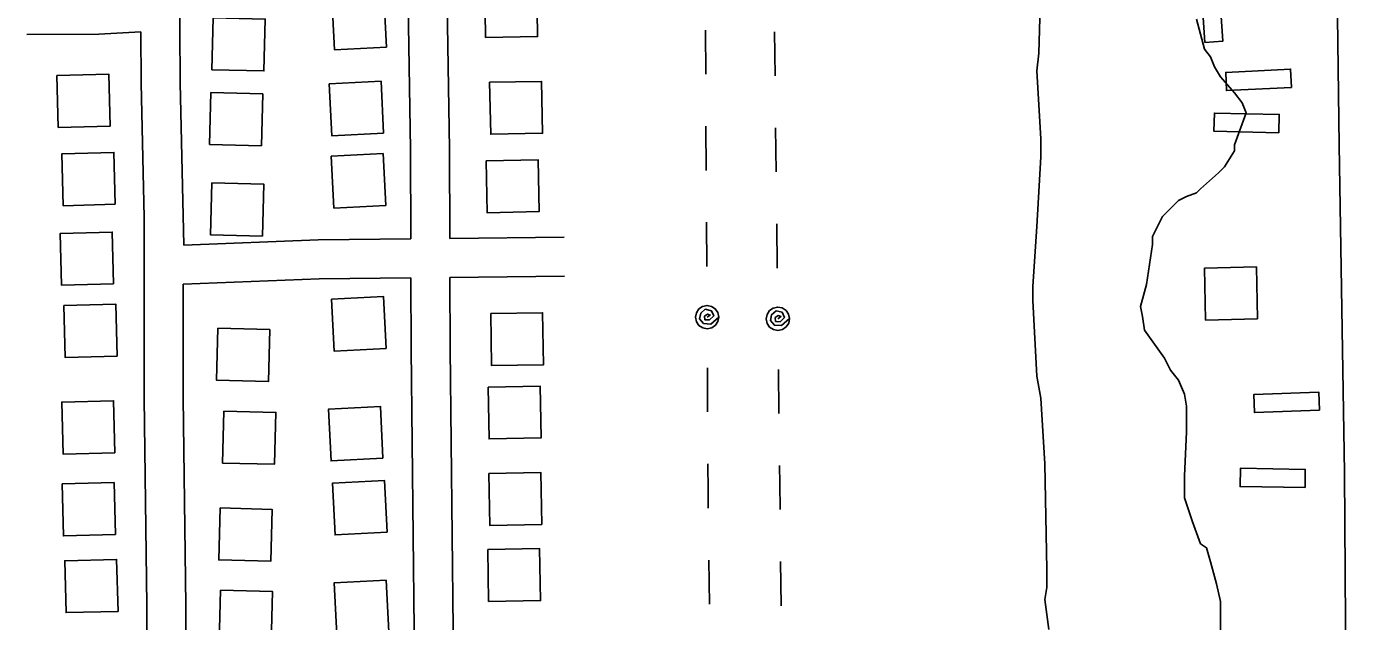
# Model space of a CAD drawing. Extents: x 3715084 to 3753216, y 488173 to 513963.
# Drawn here: x 3744602 to 3745633, y 498730 to 499187 of the extents above; entities that cross this region are included whole.
import ezdxf

# ---------------------------------------------------------------- set-up
doc = ezdxf.new("R2010")
doc.units = 0
for name, color, linetype in [('V-BLDG-OTLN', 7, 'Continuous'), ('V-GRID-MAJR', 7, 'Continuous'), ('V-ROAD-CNTR', 7, 'Continuous'), ('V-SITE-VEGE', 7, 'Continuous'), ('V-UTIL-LINE', 7, 'Continuous')]:
    doc.layers.add(name, color=color, linetype=linetype)

msp = doc.modelspace()

# ---------------------------------------------------------------- linework, layer by layer
at = {"layer": 'V-BLDG-OTLN'}
for points in [[(3745508.6, 499175.4), (3745505.1, 499225.3), (3745519, 499226.2), (3745522.5, 499176.4)], [(3744878.7, 499171.7), (3744876.6, 499211.6), (3744836.7, 499209.6), (3744838.7, 499169.6)], [(3744954.3, 499219.2), (3744955, 499179.2), (3744995, 499179.9), (3744994.3, 499219.9)], [(3744745.4, 499194.4), (3744744.4, 499154.4), (3744784.4, 499153.4), (3744785.4, 499193.4)], [(3744666.1, 499111), (3744665.1, 499150.9), (3744625.1, 499149.9), (3744626.1, 499109.9)], [(3745575.2, 499140.8), (3745525.2, 499138.3), (3745524.6, 499152.3), (3745574.5, 499154.8)], [(3744876.5, 499105.5), (3744874.5, 499145.5), (3744834.6, 499143.5), (3744836.6, 499103.5)], [(3744958.1, 499144.7), (3744958.9, 499104.7), (3744998.9, 499105.4), (3744998.1, 499145.4)], [(3744743.6, 499136.9), (3744742.5, 499096.9), (3744782.5, 499095.8), (3744783.5, 499135.8)], [(3745565.6, 499105.9), (3745515.6, 499107), (3745515.9, 499121), (3745565.9, 499119.9)], [(3744669.9, 499050.8), (3744668.9, 499090.7), (3744628.9, 499089.7), (3744629.9, 499049.7)], [(3744878.1, 499049.9), (3744876.1, 499089.8), (3744836.2, 499087.8), (3744838.2, 499047.9)], [(3744955.4, 499084.3), (3744956.1, 499044.3), (3744996.1, 499045.1), (3744995.4, 499085.1)], [(3744744.2, 499067.3), (3744743.2, 499027.3), (3744783.2, 499026.3), (3744784.2, 499066.3)], [(3744668.6, 498989.5), (3744667.6, 499029.4), (3744627.6, 499028.4), (3744628.6, 498988.4)], [(3745549.2, 498962.6), (3745548.2, 499002.6), (3745508.2, 499001.5), (3745509.2, 498961.6)], [(3744878.4, 498939.8), (3744876.4, 498979.8), (3744836.4, 498977.7), (3744838.4, 498937.8)], [(3744671.4, 498933.9), (3744670.4, 498973.8), (3744630.4, 498972.8), (3744631.5, 498932.8)], [(3744958.9, 498966.6), (3744959.6, 498926.6), (3744999.6, 498927.3), (3744998.9, 498967.3)], [(3744748.8, 498955.4), (3744747.8, 498915.4), (3744787.8, 498914.3), (3744788.8, 498954.3)], [(3744956.9, 498910.1), (3744957.7, 498870.1), (3744997.7, 498870.9), (3744996.9, 498910.8)], [(3745596.7, 498892.2), (3745546.7, 498890.4), (3745546.2, 498904.3), (3745596.2, 498906.2)], [(3744669.7, 498859.5), (3744668.7, 498899.5), (3744628.7, 498898.5), (3744629.8, 498858.5)], [(3744876, 498855.2), (3744874, 498895.1), (3744834.1, 498893.1), (3744836.1, 498853.2)], [(3744753.6, 498891.6), (3744752.5, 498851.6), (3744792.5, 498850.6), (3744793.6, 498890.6)], [(3744957.5, 498843.5), (3744958.2, 498803.5), (3744998.2, 498804.3), (3744997.4, 498844.3)], [(3745585.7, 498832.7), (3745535.7, 498833.5), (3745535.9, 498847.5), (3745585.9, 498846.7)], [(3744670.1, 498796.5), (3744669.1, 498836.5), (3744629.1, 498835.5), (3744630.1, 498795.5)], [(3744879.1, 498798.3), (3744877.1, 498838.2), (3744837.2, 498836.2), (3744839.2, 498796.3)], [(3744750.6, 498817), (3744749.6, 498777), (3744789.6, 498776), (3744790.6, 498815.9)], [(3744956.6, 498785), (3744957.3, 498745), (3744997.3, 498745.7), (3744996.6, 498785.7)], [(3744672.1, 498737.4), (3744671, 498777.4), (3744631.1, 498776.4), (3744632.1, 498736.4)], [(3744880.4, 498721.5), (3744878.4, 498761.4), (3744838.5, 498759.4), (3744840.5, 498719.4)], [(3744751, 498753.7), (3744749.9, 498713.7), (3744789.9, 498712.7), (3744790.9, 498752.7)]]:
    msp.add_lwpolyline(points, close=True, dxfattribs=at)
at = {"layer": 'V-GRID-MAJR'}
msp.add_spline([(3745765.6, 493921.1), (3745688, 499979.6), (3745610.5, 506040), (3745532.9, 512100.5), (3745532.9, 512102.4)], degree=3, dxfattribs=at)
at = {"layer": 'V-ROAD-CNTR'}
for points in [[(3745602.9, 500303.4), (3745603.8, 500205.8), (3745603.6, 499983.8), (3745605.3, 499715.7), (3745608.2, 499393), (3745611.9, 499096.3), (3745616, 498844.3), (3745618, 498535.7), (3745620.9, 498296.9), (3745621.7, 498070.9), (3745623.8, 498011.3)], [(3744927.4, 499024.5), (3744927.2, 499093.5), (3744922.5, 499379.3), (3744921.3, 499589.8), (3744922, 499622.7), (3744918.6, 499641), (3744900, 499649.6), (3744882.9, 499649), (3744803.4, 499647.3), (3744721.9, 499648.1)], [(3744718.5, 499618.1), (3744714.9, 499586), (3744715.1, 499496.3), (3744718.6, 499352.3), (3744719.9, 499144.4), (3744722.6, 499019.4)], [(3744897.4, 499024.2), (3744897.2, 499093.2), (3744892.5, 499379), (3744891.3, 499590), (3744892, 499620.2), (3744891.9, 499620.3), (3744893.9, 499619.4), (3744883.8, 499619), (3744803.6, 499617.3), (3744718.5, 499618.1)], [(3744689.6, 499183.5), (3744657.3, 499181.7), (3744601.9, 499181.4)], [(3744689.6, 499183.5), (3744689.9, 499144), (3744692.1, 499040.5), (3744692.3, 498901.2), (3744694.2, 498742.1), (3744693.5, 498562), (3744696.7, 498379.9), (3744699.6, 498290.8), (3744701.1, 498262.5), (3744716.4, 498239.1), (3744746.6, 498223.2), (3744803.5, 498215.8), (3744905.9, 498200.8)], [(3744722.6, 499019.4), (3744826.2, 499023.5), (3744897.4, 499024.2)], [(3744927.4, 499024.5), (3745015.4, 499025.4)], [(3744927.5, 498994.5), (3745015.7, 498995.4)], [(3744722.2, 498989.4), (3744827, 498993.5), (3744897.5, 498994.2)], [(3744722.2, 498989.4), (3744722.3, 498901.4), (3744724.2, 498742.2), (3744723.5, 498562.2), (3744726.7, 498380.7), (3744729.6, 498292.1), (3744730.7, 498272.2), (3744737.3, 498262), (3744755.8, 498252.3), (3744807.6, 498245.5), (3744905.5, 498231.2)], [(3744905.5, 498231.2), (3744904.4, 498310.4), (3744900.9, 498651.7), (3744897.7, 498939.3), (3744897.5, 498994.2)], [(3744937.5, 498089.8), (3744937.5, 498089.8), (3744934.4, 498310.8), (3744930.9, 498652), (3744927.7, 498939.5), (3744927.5, 498994.5)]]:
    msp.add_lwpolyline(points, dxfattribs=at)
at = {"layer": 'V-SITE-VEGE'}
for points in [[(3745388.5, 498723.4), (3745385.4, 498746.5), (3745386.9, 498755.7), (3745386.9, 498769.5), (3745385.4, 498850.9), (3745382.3, 498901.6), (3745379.2, 498918.4), (3745376.2, 498976.8), (3745376.2, 498987.6), (3745379.2, 499033.6), (3745382.3, 499087.4), (3745382.3, 499101.2), (3745379.2, 499153.4), (3745380.8, 499167.2), (3745382.3, 499221)], [(3745502.1, 499193.3), (3745508.2, 499170.3), (3745512.8, 499164.2), (3745515.9, 499156.5), (3745520.5, 499148.8), (3745531.3, 499136.5), (3745537.4, 499128.8), (3745540.5, 499121.2), (3745531.3, 499096.6), (3745531.3, 499092), (3745523.6, 499079.7), (3745519, 499075.1)], [(3745519, 499075.1), (3745505.2, 499062.8), (3745502.1, 499059.7), (3745494.4, 499056.7), (3745488.3, 499053.6), (3745476, 499041.3), (3745468.3, 499025.9), (3745468.3, 499019.8), (3745463.7, 498989.1), (3745459.1, 498972.2), (3745460.6, 498964.5), (3745462.2, 498953.8), (3745477.5, 498932.3), (3745482.1, 498923.1), (3745488.3, 498915.4), (3745492.9, 498904.6), (3745494.4, 498895.4), (3745494.4, 498875.4), (3745492.9, 498841.7), (3745492.9, 498824.8), (3745499, 498806.3), (3745505.2, 498789.5), (3745509.8, 498786.4), (3745512.8, 498775.6), (3745517.5, 498758.7), (3745520.5, 498744.9), (3745520.5, 498714.2)]]:
    msp.add_lwpolyline(points, dxfattribs=at)
at = {"layer": 'V-UTIL-LINE'}
for points in [[(3745124.2, 499184.9), (3745124.4, 499150.9)], [(3745177.4, 499183.6), (3745177.8, 499149.6)], [(3745124.6, 499110.9), (3745124.8, 499076.9)], [(3745178.2, 499109.7), (3745178.6, 499075.7)], [(3745125.1, 499036.9), (3745125.3, 499002.9)], [(3745179.1, 499035.7), (3745179.5, 499001.7)], [(3745125.5, 498963.9), (3745127.9, 498965.5), (3745125.7, 498966.3), (3745123.5, 498964.7), (3745123.8, 498961.8), (3745127.2, 498961.7), (3745130.6, 498964.9), (3745128.8, 498968.8), (3745124.1, 498970), (3745120.7, 498967), (3745119.7, 498962.6), (3745122.8, 498958.9), (3745128.3, 498958.6), (3745134.5, 498963.9), (3745133.8, 498967.4), (3745131.8, 498970.3), (3745128.9, 498972.2), (3745125.4, 498972.9), (3745122, 498972.2), (3745119.1, 498970.2), (3745117.2, 498967.3), (3745116.5, 498963.8), (3745117.2, 498960.4), (3745119.2, 498957.5), (3745122.1, 498955.6), (3745125.5, 498954.9), (3745129, 498955.6), (3745131.9, 498957.6), (3745133.8, 498960.5), (3745134.5, 498963.9)], [(3745179.9, 498962.7), (3745182.3, 498964.3), (3745180.1, 498965.1), (3745177.9, 498963.5), (3745178.2, 498960.6), (3745181.6, 498960.4), (3745185, 498963.7), (3745183.2, 498967.6), (3745178.5, 498968.8), (3745175.1, 498965.7), (3745174.2, 498961.3), (3745177.3, 498957.6), (3745182.8, 498957.4), (3745188.9, 498962.8), (3745188.2, 498966.2), (3745186.2, 498969.1), (3745183.3, 498971), (3745179.8, 498971.7), (3745176.4, 498970.9), (3745173.5, 498969), (3745171.6, 498966), (3745170.9, 498962.6), (3745171.6, 498959.1), (3745173.6, 498956.2), (3745176.6, 498954.3), (3745180, 498953.7), (3745183.5, 498954.4), (3745186.3, 498956.4), (3745188.3, 498959.3), (3745188.9, 498962.8)], [(3745125.7, 498924.9), (3745125.9, 498890.9)], [(3745180.4, 498923.7), (3745180.7, 498889.7)], [(3745126.1, 498850.9), (3745126.3, 498830), (3745126.4, 498816.9)], [(3745181.2, 498849.7), (3745181.4, 498835.7), (3745181.6, 498815.7)], [(3745126.9, 498776.9), (3745127.3, 498742.9)], [(3745182, 498775.7), (3745182.4, 498741.7)]]:
    msp.add_lwpolyline(points, dxfattribs=at)

doc.saveas('drawing.dxf')
